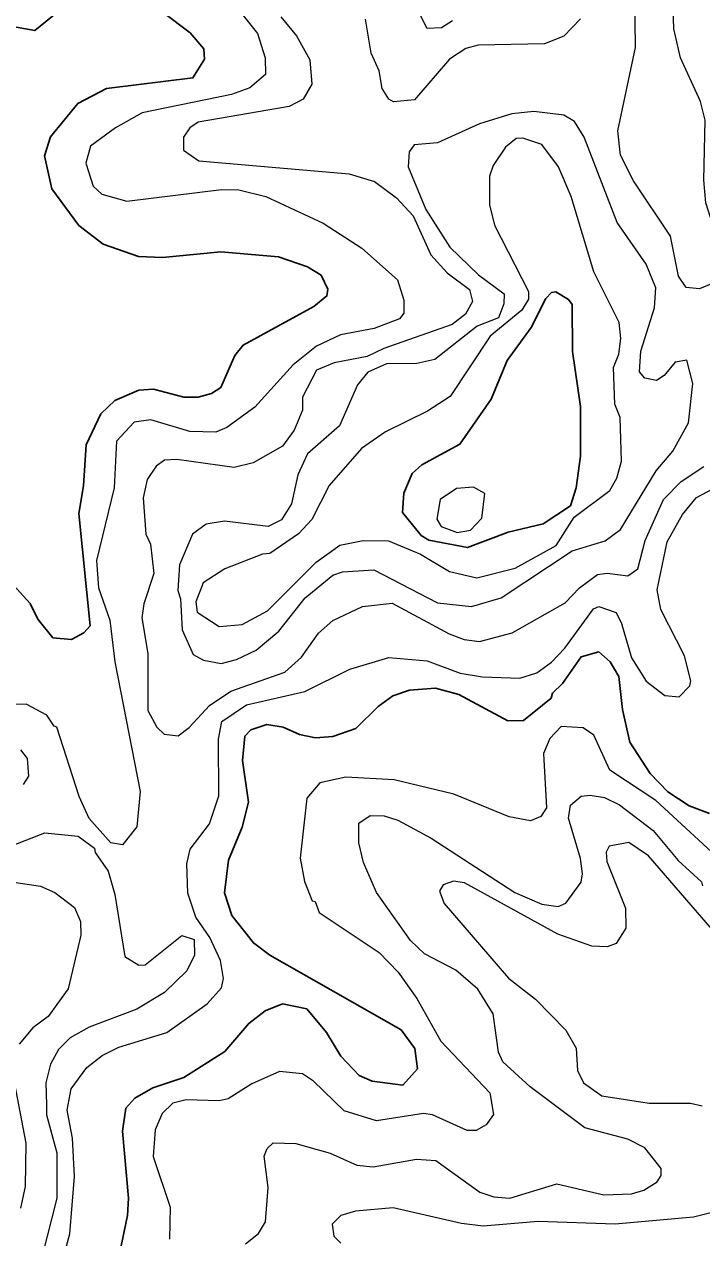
# Model space of a CAD drawing. Extents: x 763.2 to 816.8, y 7896.5 to 7952.7.
# Drawn here: x 793.698 to 795.324, y 7917.757 to 7920.669 of the extents above; entities that cross this region are included whole.
import ezdxf

# ---------------------------------------------------------------- set-up
doc = ezdxf.new("R2010")
doc.units = 0
doc.header["$LTSCALE"] = 0.064
doc.layers.add('1', color=7, linetype='Continuous', lineweight=25)
doc.layers.add('2', color=7, linetype='Continuous', lineweight=13)

msp = doc.modelspace()

# ---------------------------------------------------------------- linework, layer by layer
at = {"layer": '1'}
for points in [[(794.0311, 7920.6974), (794.0962, 7920.6486), (794.129, 7920.61), (794.1303, 7920.5855), (794.1026, 7920.5404), (793.895, 7920.5151), (793.8268, 7920.4793), (793.761, 7920.3988), (793.7466, 7920.353), (793.7642, 7920.2745), (793.8288, 7920.1863), (793.8869, 7920.1412), (793.972, 7920.1117), (794.0298, 7920.1095), (794.1694, 7920.1226), (794.3083, 7920.1107), (794.3773, 7920.0871), (794.4107, 7920.0668), (794.4264, 7920.0333), (794.4243, 7920.0172), (794.3927, 7919.9916), (794.2229, 7919.899), (794.2031, 7919.8741), (794.1695, 7919.7973), (794.1469, 7919.7833), (794.1153, 7919.7743), (794.0806, 7919.7743), (794.0082, 7919.7936), (793.973, 7919.7908), (793.9155, 7919.766), (793.8816, 7919.7338), (793.8464, 7919.66), (793.8398, 7919.5614), (793.8285, 7919.4949), (793.8563, 7919.2251), (793.8409, 7919.2086), (793.8111, 7919.1925), (793.7666, 7919.1968), (793.7303, 7919.2412), (793.7122, 7919.2793), (793.6649, 7919.3306)], [(793.6783, 7920.6621), (793.7232, 7920.6538), (793.7956, 7920.7124)], [(793.9304, 7917.7372), (793.9459, 7917.81), (793.9482, 7917.8515), (793.9336, 7918.0125), (793.9417, 7918.0677), (793.9633, 7918.0914), (794.0061, 7918.1165), (794.0805, 7918.1411), (794.1789, 7918.2038), (794.2366, 7918.271), (794.2764, 7918.3012), (794.3177, 7918.3181), (794.376, 7918.3063), (794.4229, 7918.2497), (794.4578, 7918.1924), (794.5016, 7918.146), (794.5325, 7918.1325), (794.6065, 7918.1229), (794.6414, 7918.1619), (794.6354, 7918.2106), (794.6023, 7918.2556), (794.2871, 7918.4353), (794.2479, 7918.4642), (794.1962, 7918.5299), (794.1786, 7918.5845), (794.1883, 7918.6632), (794.2211, 7918.7422), (794.2364, 7918.8018), (794.2213, 7918.9018), (794.2276, 7918.9608), (794.2415, 7918.9758), (794.2804, 7918.9886), (794.319, 7918.9822), (794.3585, 7918.9644), (794.3969, 7918.9562), (794.4388, 7918.9594), (794.4933, 7918.9786), (794.5469, 7919.032), (794.5821, 7919.0572), (794.6222, 7919.0707), (794.6847, 7919.0757), (794.7412, 7919.0606), (794.8581, 7918.9973), (794.8957, 7918.998), (794.9621, 7919.0515), (794.9659, 7919.0641), (794.9895, 7919.0871), (795.0343, 7919.1509), (795.0767, 7919.1628), (795.104, 7919.1392), (795.1248, 7919.1037), (795.1334, 7919.0242), (795.1514, 7918.9462), (795.2002, 7918.8711), (795.2425, 7918.8272), (795.2937, 7918.7936), (795.3426, 7918.775)]]:
    msp.add_lwpolyline(points, dxfattribs=at)
msp.add_lwpolyline([(795.0133, 7919.8835), (795.0128, 7919.9964), (795.004, 7920.0087), (794.9739, 7920.027), (794.9636, 7920.0251), (794.9493, 7920.0108), (794.9142, 7919.9414), (794.8571, 7919.8625), (794.8185, 7919.7696), (794.7436, 7919.6611), (794.6524, 7919.6114), (794.6285, 7919.591), (794.6089, 7919.5435), (794.6059, 7919.4973), (794.6501, 7919.4423), (794.669, 7919.4306), (794.7615, 7919.4131), (794.8589, 7919.4505), (794.9436, 7919.4701), (795.0092, 7919.5134), (795.0226, 7919.5563), (795.0329, 7919.6322), (795.0329, 7919.7521)], close=True, dxfattribs=at)
at = {"layer": '2'}
for points in [[(795.6065, 7920.6716), (795.6048, 7920.6051), (795.5746, 7920.5512), (795.5271, 7920.5023), (795.4966, 7920.4093), (795.4862, 7920.2685), (795.4633, 7920.2033), (795.4298, 7920.1635), (795.3807, 7920.161), (795.3457, 7920.2027), (795.334, 7920.2404), (795.3288, 7920.2947), (795.3319, 7920.4389), (795.3207, 7920.4836), (795.2732, 7920.5888), (795.2568, 7920.6578), (795.2499, 7920.8819)], [(794.1855, 7920.7383), (794.2578, 7920.6473), (794.2763, 7920.5884), (794.2767, 7920.5486), (794.2395, 7920.5165), (794.1955, 7920.5008), (793.9812, 7920.4566), (793.9165, 7920.4204), (793.8567, 7920.3769), (793.8453, 7920.336), (793.8634, 7920.2808), (793.8839, 7920.2613), (793.9444, 7920.2445), (794.1711, 7920.2722), (794.2127, 7920.272), (794.2777, 7920.2556), (794.4151, 7920.1917), (794.5077, 7920.1321), (794.5936, 7920.0558), (794.609, 7920.0069), (794.6089, 7919.9755), (794.5985, 7919.9619), (794.5374, 7919.9389), (794.4565, 7919.9234), (794.3992, 7919.8962), (794.3434, 7919.852), (794.2512, 7919.7499), (794.1843, 7919.7017), (794.1573, 7919.6905), (794.0955, 7919.6919), (794.0017, 7919.7198), (793.9613, 7919.7143), (793.919, 7919.6686), (793.9136, 7919.5567), (793.8712, 7919.3824), (793.8757, 7919.3166), (793.9036, 7919.2389), (793.915, 7919.1389), (793.9762, 7918.8276), (793.968, 7918.7429), (793.9337, 7918.6997), (793.9058, 7918.7048), (793.8536, 7918.7629), (793.8296, 7918.816), (793.7763, 7918.9825), (793.7695, 7918.9842), (793.7521, 7919.0109), (793.7025, 7919.0375), (793.5447, 7919.0331)], [(794.7258, 7920.6771), (794.6996, 7920.6606), (794.6649, 7920.659), (794.6308, 7920.7273)], [(795.6749, 7920.0156), (795.6469, 7919.9964), (795.6043, 7919.998), (795.565, 7920.0092), (795.5077, 7920.0438), (795.438, 7920.0699), (795.3978, 7920.0668), (795.3183, 7920.034), (795.2862, 7920.0376), (795.2677, 7920.0646), (795.2491, 7920.1605), (795.1603, 7920.293), (795.1285, 7920.3552), (795.1221, 7920.4134), (795.1646, 7920.6131), (795.1636, 7920.7417)], [(794.3134, 7920.6868), (794.3513, 7920.6414), (794.3834, 7920.5834), (794.3884, 7920.5251), (794.3671, 7920.4892), (794.334, 7920.4714), (794.115, 7920.4342), (794.0951, 7920.4204), (794.0801, 7920.3983), (794.08, 7920.3667), (794.1169, 7920.3414), (794.4775, 7920.31), (794.5381, 7920.2917), (794.5909, 7920.2525), (794.6315, 7920.2097), (794.6736, 7920.1156), (794.7129, 7920.0729), (794.7664, 7920.0323), (794.7733, 7920.0038), (794.7566, 7919.9735), (794.7248, 7919.9486), (794.5611, 7919.8913), (794.5209, 7919.8715), (794.4414, 7919.8564), (794.3994, 7919.8387), (794.3659, 7919.7743), (794.3655, 7919.7433), (794.3457, 7919.6948), (794.3179, 7919.6563), (794.2474, 7919.6167), (794.2014, 7919.6052), (794.0641, 7919.6246), (794.0345, 7919.6228), (794.0148, 7919.6082), (793.9931, 7919.5769), (793.9829, 7919.5325), (793.9896, 7919.4457), (794.0009, 7919.4216), (794.0092, 7919.3508)], [(795.0332, 7920.6825), (794.9928, 7920.6402), (794.9468, 7920.6222), (794.7872, 7920.6189), (794.7574, 7920.6108), (794.7181, 7920.585), (794.6345, 7920.4875), (794.5842, 7920.4826), (794.5728, 7920.4892), (794.5566, 7920.5146), (794.5496, 7920.5572), (794.5303, 7920.5994), (794.517, 7920.6814)], [(794.7904, 7919.1876), (794.8691, 7919.2086), (794.9957, 7919.2806), (795.0302, 7919.3162), (795.0733, 7919.3487), (795.097, 7919.352), (795.1468, 7919.3454), (795.1707, 7919.362), (795.1882, 7919.4304), (795.2323, 7919.5282), (795.2741, 7919.5717), (795.329, 7919.608)], [(794.0961, 7918.689), (794.1428, 7918.7502), (794.1651, 7918.8172), (794.1637, 7918.9532), (794.1719, 7918.996), (794.2314, 7919.0355), (794.3716, 7919.0675), (794.4794, 7919.1212), (794.5728, 7919.1496), (794.6649, 7919.1415), (794.7438, 7919.112), (794.798, 7919.1029), (794.8875, 7919.0995), (794.9284, 7919.1124), (794.9635, 7919.1378), (794.9956, 7919.1717), (795.064, 7919.2659), (795.0772, 7919.2715), (795.1183, 7919.2574), (795.1316, 7919.2311), (795.1553, 7919.1485), (795.1907, 7919.0923), (795.2353, 7919.058), (795.2695, 7919.0547), (795.2955, 7919.081), (795.2974, 7919.0932), (795.2824, 7919.1535), (795.2254, 7919.2648), (795.2171, 7919.3115), (795.2407, 7919.4273), (795.2779, 7919.4927), (795.3116, 7919.5333), (795.3637, 7919.5615)], [(794.0092, 7919.3508), (793.9846, 7919.2779), (793.9797, 7919.2448), (793.9943, 7919.1591), (793.9944, 7919.0224), (794.0158, 7918.9824)], [(794.0158, 7918.9824), (794.034, 7918.9657), (794.067, 7918.9611), (794.094, 7918.9815), (794.1425, 7919.0343), (794.1937, 7919.0688), (794.3235, 7919.1141), (794.3631, 7919.1504), (794.4041, 7919.2077), (794.4382, 7919.2385), (794.5093, 7919.2718), (794.581, 7919.2794), (794.7176, 7919.2058), (794.7537, 7919.1926), (794.7904, 7919.1876)], [(795.065, 7918.9632), (795.0395, 7918.9804), (794.9866, 7918.9834), (794.9595, 7918.9547), (794.9443, 7918.9189), (794.9511, 7918.7884), (794.9374, 7918.7675), (794.913, 7918.7573), (794.8615, 7918.7671), (794.729, 7918.8215), (794.586, 7918.8555), (794.4694, 7918.862), (794.407, 7918.8488), (794.3758, 7918.812), (794.3597, 7918.6677), (794.3706, 7918.6114), (794.3886, 7918.5657), (794.3958, 7918.5635), (794.4055, 7918.5371), (794.5498, 7918.4414), (794.5955, 7918.3945), (794.6402, 7918.3313), (794.6973, 7918.2283), (794.8149, 7918.1046), (794.8242, 7918.0526), (794.8065, 7918.0279), (794.7824, 7918.0142), (794.7605, 7918.0144), (794.678, 7918.0518), (794.6557, 7918.0551), (794.5436, 7918.0374), (794.4654, 7918.0616), (794.3921, 7918.1323), (794.3655, 7918.1504), (794.3106, 7918.1554), (794.2443, 7918.1259), (794.1875, 7918.09), (794.1659, 7918.085), (794.0864, 7918.088), (794.0545, 7918.0801), (794.0291, 7918.0548), (794.012, 7918.0154), (794.0076, 7917.9514), (794.0483, 7917.8299), (794.0468, 7917.7536)], [(795.4822, 7918.6043), (795.4374, 7918.6141), (795.3886, 7918.6444), (795.2138, 7918.8062), (795.1033, 7918.8792), (795.065, 7918.9632)], [(793.6886, 7918.9278), (793.7051, 7918.9073), (793.7078, 7918.8643), (793.6956, 7918.8446)], [(794.2288, 7917.7424), (794.26, 7917.7673), (794.277, 7917.795), (794.2836, 7917.877), (794.2737, 7917.9522), (794.2809, 7917.9713), (794.2949, 7917.9846), (794.35, 7917.9828), (794.4321, 7917.9597), (794.4959, 7917.9309), (794.5353, 7917.9271), (794.6393, 7917.9451), (794.6858, 7917.9423), (794.7916, 7917.8662), (794.8245, 7917.8551), (794.8631, 7917.8516), (794.9757, 7917.8858), (795.089, 7917.8597), (795.1556, 7917.8625), (795.1852, 7917.8711), (795.2165, 7917.8908), (795.2267, 7917.9064), (795.2268, 7917.9231), (795.1875, 7917.9723), (795.1466, 7917.9931), (795.0434, 7918.0207), (794.9119, 7918.1186), (794.8461, 7918.179), (794.8361, 7918.2022), (794.8231, 7918.2939), (794.7868, 7918.3537), (794.7338, 7918.3986), (794.6588, 7918.4383), (794.6249, 7918.47), (794.5431, 7918.5854), (794.5122, 7918.6575), (794.5006, 7918.7049), (794.5011, 7918.752), (794.5283, 7918.7701), (794.5619, 7918.7697), (794.5945, 7918.7592), (794.6747, 7918.7159), (794.8749, 7918.5853), (794.9404, 7918.5577), (794.979, 7918.5516), (794.9977, 7918.5601), (795.0342, 7918.6102), (795.0378, 7918.6298), (795.0328, 7918.6666), (795.0037, 7918.7639), (795.0085, 7918.7946), (795.0343, 7918.8162), (795.0561, 7918.8193), (795.0901, 7918.8133), (795.1262, 7918.7956), (795.2071, 7918.7339), (795.2673, 7918.6623), (795.3234, 7918.611), (795.3259, 7918.6011)], [(793.6675, 7918.6974), (793.7474, 7918.7289), (793.8276, 7918.7209), (793.8668, 7918.6918), (793.8684, 7918.6811), (793.8992, 7918.6365), (793.9155, 7918.5804), (793.9396, 7918.432), (793.9732, 7918.4109), (793.9883, 7918.4117), (794.0763, 7918.4823), (794.1058, 7918.4722), (794.1062, 7918.4348), (794.0878, 7918.3974), (794.0344, 7918.345), (793.9681, 7918.3051), (793.8537, 7918.2625), (793.8084, 7918.2368), (793.7799, 7918.2085), (793.7611, 7918.1736), (793.7498, 7918.1288), (793.7509, 7918.0757), (793.7513, 7918.0521), (793.7761, 7917.9607), (793.7757, 7917.8521), (793.7412, 7917.7134)], [(794.1689, 7918.422), (794.1436, 7918.4772), (794.1096, 7918.5259), (794.0908, 7918.5835), (794.0878, 7918.6542), (794.0961, 7918.689)], [(795.3749, 7918.4662), (795.1957, 7918.6732), (795.1487, 7918.7055), (795.1018, 7918.6966), (795.0942, 7918.6822), (795.0957, 7918.6594), (795.1406, 7918.5474), (795.1414, 7918.4998), (795.1183, 7918.463), (795.0967, 7918.455), (795.0601, 7918.4564), (794.9781, 7918.4852), (794.7544, 7918.6086), (794.728, 7918.6123), (794.7031, 7918.6038), (794.6947, 7918.5883), (794.7057, 7918.5588), (794.8599, 7918.3795), (794.9245, 7918.3297), (794.998, 7918.2546), (795.0228, 7918.2118), (795.026, 7918.1581), (795.0404, 7918.1288), (795.0839, 7918.0976), (795.198, 7918.0799), (795.2966, 7918.0798), (795.3245, 7918.0735)], [(793.5441, 7918.6293), (793.7372, 7918.6008), (793.7714, 7918.5856), (793.8188, 7918.5493), (793.8332, 7918.5159), (793.8333, 7918.4832), (793.8032, 7918.3538), (793.7549, 7918.2876), (793.7184, 7918.2606), (793.6854, 7918.2211)], [(793.7511, 7917.559), (793.8069, 7917.7661), (793.8185, 7917.904), (793.8134, 7917.9954), (793.8006, 7918.0626), (793.8106, 7918.1139), (793.8479, 7918.1651), (793.8847, 7918.1941), (793.9247, 7918.2142), (794.0402, 7918.2491), (794.1371, 7918.3182), (794.1716, 7918.3562), (794.1764, 7918.3789), (794.1689, 7918.422)], [(793.674, 7918.1302), (793.7019, 7917.984), (793.7, 7917.8797), (793.6887, 7917.8277)], [(795.3491, 7917.8174), (795.304, 7917.8058), (795.1159, 7917.7891), (794.9311, 7917.7955), (794.7989, 7917.7842), (794.747, 7917.7907), (794.5834, 7917.8284), (794.4932, 7917.8206), (794.458, 7917.8101), (794.437, 7917.7893), (794.441, 7917.7607), (794.4574, 7917.7439)]]:
    msp.add_lwpolyline(points, dxfattribs=at)
for points in [[(795.0417, 7920.3978), (795.0185, 7920.4358), (794.9926, 7920.4512), (794.9205, 7920.4595), (794.868, 7920.4544), (794.7905, 7920.4302), (794.6893, 7920.3846), (794.6335, 7920.3801), (794.6219, 7920.3628), (794.619, 7920.3273), (794.6617, 7920.2242), (794.7194, 7920.1338), (794.7879, 7920.0679), (794.85, 7920.0225), (794.8488, 7919.9979), (794.8364, 7919.9648), (794.7851, 7919.9443), (794.6832, 7919.8642), (794.6401, 7919.855), (794.5669, 7919.8543), (794.5224, 7919.8339), (794.4973, 7919.8039), (794.4541, 7919.7053), (794.3773, 7919.6378), (794.3545, 7919.5876), (794.3393, 7919.518), (794.3156, 7919.4798), (794.2836, 7919.4639), (794.1784, 7919.4767), (794.1347, 7919.4695), (794.1013, 7919.4454), (794.0704, 7919.3715), (794.0666, 7919.3102), (794.0732, 7919.2904), (794.0766, 7919.2156), (794.1032, 7919.1565), (794.1278, 7919.1431), (794.1702, 7919.135), (794.2073, 7919.1446), (794.2546, 7919.1666), (794.3087, 7919.2128), (794.372, 7919.2922), (794.4382, 7919.3468), (794.4614, 7919.3551), (794.5365, 7919.3599), (794.6898, 7919.2803), (794.7716, 7919.2717), (794.8424, 7919.2928), (795.0127, 7919.4057), (795.0922, 7919.4292), (795.1289, 7919.4562), (795.2143, 7919.5974), (795.2541, 7919.6442), (795.2924, 7919.7124), (795.3024, 7919.8071), (795.2884, 7919.8627), (795.2604, 7919.858), (795.2339, 7919.826), (795.2153, 7919.8142), (795.187, 7919.82), (795.1748, 7919.8349), (795.1774, 7919.8845), (795.2106, 7919.9887), (795.2136, 7920.0369), (795.1906, 7920.0931), (795.1211, 7920.1931)], [(795.0105, 7920.256), (794.98, 7920.3271), (794.9403, 7920.3809), (794.8944, 7920.3955), (794.8783, 7920.395), (794.8528, 7920.3745), (794.8231, 7920.3299), (794.8148, 7920.3045), (794.8143, 7920.2359), (794.8266, 7920.1871), (794.9079, 7920.0274), (794.9078, 7920.009), (794.8924, 7919.9827), (794.8163, 7919.9203), (794.7201, 7919.7758), (794.6659, 7919.7408), (794.5651, 7919.6913), (794.5072, 7919.651), (794.4294, 7919.5618), (794.3879, 7919.4807), (794.3563, 7919.4459), (794.2873, 7919.3991), (794.27, 7919.3976), (794.1791, 7919.362), (794.1271, 7919.3282), (794.1096, 7919.2833), (794.113, 7919.2583), (794.1659, 7919.224), (794.2209, 7919.2288), (794.2819, 7919.2615), (794.3987, 7919.3782), (794.4549, 7919.419), (794.5112, 7919.4303), (794.5721, 7919.4291), (794.649, 7919.3975), (794.7185, 7919.3555), (794.7842, 7919.3406), (794.8759, 7919.3637), (794.9741, 7919.4184), (795.0174, 7919.4859), (795.1029, 7919.5503), (795.1203, 7919.5795), (795.1316, 7919.6205), (795.1283, 7919.7252), (795.1154, 7919.7572), (795.112, 7919.8454), (795.125, 7919.8772), (795.1298, 7919.915), (795.1253, 7919.9536), (795.0649, 7920.0753)], [(794.8036, 7919.5431), (794.7758, 7919.5578), (794.7351, 7919.5553), (794.6959, 7919.5287), (794.688, 7919.4814), (794.6984, 7919.4636), (794.7366, 7919.4495), (794.769, 7919.455), (794.7964, 7919.484)]]:
    msp.add_lwpolyline(points, close=True, dxfattribs=at)

doc.saveas('drawing.dxf')
